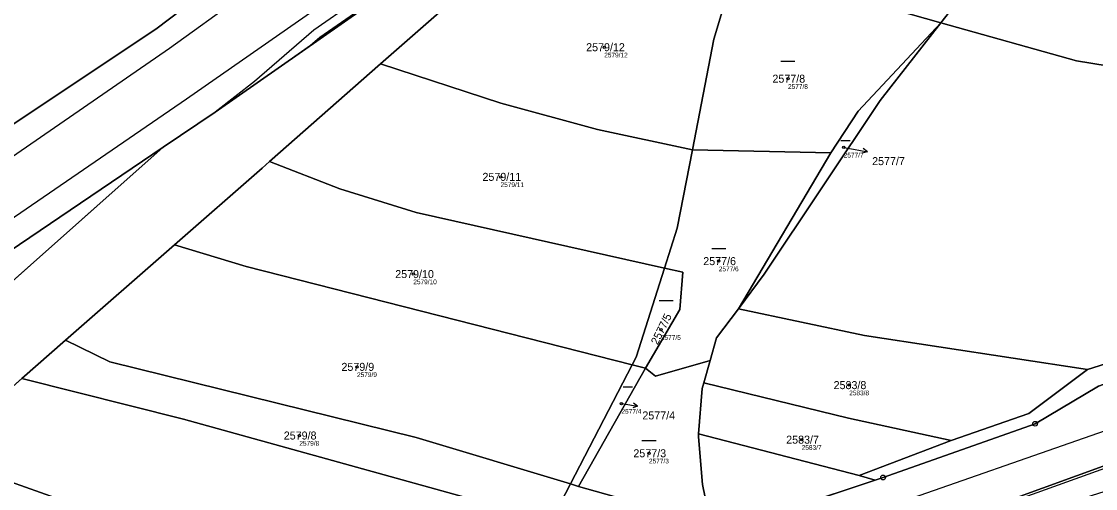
# Model space of a CAD drawing. Extents: x -739214 to -733252, y -1147612 to -1142842.
# Drawn here: x -737617.8 to -737389.7, y -1146232.6 to -1146133.4 of the extents above; entities that cross this region are included whole.
import ezdxf

# ---------------------------------------------------------------- set-up
doc = ezdxf.new("R2010")
doc.units = 0
for name, color, linetype in [('Definiční body', 7, 'Continuous'), ('Hranice parcel', 7, 'Continuous'), ('Parcelní čísla', 7, 'Continuous'), ('Polygon parcely', 7, 'Continuous'), ('Pop  PČ popisy', 7, 'Continuous'), ('Poz předměty', 7, 'Continuous'), ('Vnitřní kresba', 7, 'Continuous'), ('Věcná břemena k části', 7, 'Continuous'), ('Značky bodu BP', 7, 'Continuous'), ('Značky kultur', 7, 'Continuous')]:
    doc.layers.add(name, color=color, linetype=linetype)

msp = doc.modelspace()

# ---------------------------------------------------------------- linework, layer by layer
at = {"layer": 'Definiční body'}
for centre in [(-737494, -1146138.84), (-737454.97, -1146145.53), (-737443.14, -1146160.12), (-737516.02, -1146166.39), (-737469.67, -1146184.3), (-737534.55, -1146187.05), (-737481.96, -1146198.87), (-737546.5, -1146206.77), (-737441.98, -1146210.65), (-737490.34, -1146214.57), (-737558.75, -1146221.36), (-737452.06, -1146222.24), (-737484.5, -1146225.13)]:
    msp.add_circle(centre, 0.25, dxfattribs=at)
at = {"layer": 'Hranice parcel'}
for p, q in [((-737583.98, -1146131.01), (-737588.92, -1146134.82)), ((-737588.92, -1146134.82), (-737646.02, -1146172.85)), ((-737565.07, -1146163.14), (-737541.48, -1146142.38)), ((-737587.65, -1146160.07), (-737576.64, -1146152.64)), ((-737587.65, -1146160.07), (-737629.97, -1146197.69)), ((-737445.89, -1146161.28), (-737475.28, -1146160.67)), ((-737465.51, -1146194.43), (-737445.89, -1146161.28)), ((-737608.41, -1146201.09), (-737585.28, -1146180.84)), ((-737617.72, -1146209.25), (-737608.41, -1146201.09)), ((-737472.83, -1146210.15), (-737471.49, -1146205.4)), ((-737488.04, -1146206.32), (-737501.16, -1146231.64)), ((-737485.21, -1146207.04), (-737499.43, -1146232.16)), ((-737485.21, -1146207.04), (-737488.04, -1146206.32)), ((-737636.08, -1146225.53), (-737617.72, -1146209.25)), ((-737439.86, -1146229.88), (-737473.96, -1146220.99)), ((-737439.86, -1146229.88), (-737420.33, -1146222.39)), ((-737471.02, -1146242.29), (-737436.49, -1146230.84)), ((-737436.49, -1146230.84), (-737439.86, -1146229.88)), ((-737501.16, -1146231.64), (-737505.28, -1146239.59)), ((-737499.43, -1146232.16), (-737501.16, -1146231.64)), ((-737471.46, -1146240.09), (-737499.43, -1146232.16))]:
    msp.add_line(p, q, dxfattribs=at)
for points in [[(-737576.64, -1146152.64), (-737540.24, -1146127.15), (-737502.08, -1146102.02), (-737471.53, -1146080.09)], [(-737422.51, -1146133.65), (-737415.46, -1146124.62), (-737404.01, -1146099.92)], [(-737541.48, -1146142.38), (-737506.92, -1146111.96), (-737505.05, -1146110.27)], [(-737466.37, -1146122.47), (-737470.71, -1146137.16), (-737475.28, -1146160.67)], [(-737422.51, -1146133.65), (-737432.27, -1146130.92), (-737466.37, -1146122.47)], [(-737465.51, -1146194.43), (-737460.02, -1146187.1), (-737435.37, -1146150.13), (-737422.51, -1146133.65)], [(-737422.51, -1146133.65), (-737440.07, -1146152.41), (-737445.89, -1146161.28)], [(-737422.51, -1146133.65), (-737393.69, -1146141.73), (-737357.69, -1146147.58), (-737313.34, -1146153.99)], [(-737475.28, -1146160.67), (-737495.45, -1146156.34), (-737515.94, -1146150.76), (-737541.48, -1146142.38)], [(-737637.2, -1146193.44), (-737633.62, -1146191.15), (-737587.65, -1146160.07)], [(-737475.28, -1146160.67), (-737478.52, -1146177.3), (-737481.2, -1146185.77)], [(-737249.17, -1146161.05), (-737322.82, -1146181.09), (-737345.38, -1146190.82), (-737378.55, -1146203.26), (-737391.38, -1146207.34)], [(-737585.28, -1146180.84), (-737566.66, -1146164.54), (-737565.07, -1146163.14)], [(-737481.2, -1146185.77), (-737533.96, -1146173.98), (-737550.17, -1146168.92), (-737565.07, -1146163.14)], [(-737436.49, -1146230.84), (-737434.79, -1146230.28), (-737402.49, -1146218.85), (-737389.01, -1146210.88), (-737381.42, -1146208.1), (-737314.83, -1146184.82), (-737268.53, -1146170.8), (-737244.54, -1146163.38), (-737242.93, -1146162.84)], [(-737217.23, -1146168.9), (-737221.47, -1146166.74), (-737291.44, -1146193.65), (-737348.15, -1146213.75), (-737387.23, -1146227.6), (-737407.4, -1146234.88), (-737443.72, -1146247.99)], [(-737488.04, -1146206.32), (-737570.07, -1146185.45), (-737585.28, -1146180.84)], [(-737481.2, -1146185.77), (-737487.19, -1146204.69), (-737488.04, -1146206.32)], [(-737485.21, -1146207.04), (-737477.96, -1146194.55), (-737477.32, -1146186.64), (-737481.2, -1146185.77)], [(-737471.49, -1146205.4), (-737470.15, -1146200.62), (-737465.51, -1146194.43)], [(-737391.38, -1146207.34), (-737438.73, -1146200.12), (-737465.51, -1146194.43)], [(-737501.16, -1146231.64), (-737533.92, -1146221.78), (-737599, -1146205.7), (-737608.41, -1146201.09)], [(-737471.49, -1146205.4), (-737483.14, -1146208.72), (-737485.21, -1146207.04)], [(-737420.33, -1146222.39), (-737403.82, -1146216.71), (-737391.38, -1146207.34)], [(-737505.28, -1146239.59), (-737583.38, -1146217.86), (-737617.72, -1146209.25)], [(-737473.96, -1146220.99), (-737473.17, -1146211.35), (-737472.83, -1146210.15)], [(-737420.33, -1146222.39), (-737442.11, -1146217.68), (-737472.83, -1146210.15)], [(-737473.96, -1146220.99), (-737474.01, -1146221.63), (-737473.14, -1146231.79), (-737471.46, -1146240.09)], [(-737521.4, -1146259.39), (-737558.23, -1146250.02), (-737604.16, -1146236.87), (-737636.08, -1146225.53)]]:
    msp.add_lwpolyline(points, dxfattribs=at)
at = {"layer": 'Polygon parcely'}
for points in [[(-737414.84, -1145998.45), (-737420.59, -1146000.2), (-737424.08, -1146003.18), (-737425.74, -1146004.59), (-737428.97, -1146007.34), (-737466.1, -1146038.91), (-737467.04, -1146039.71), (-737468.19, -1146040.69), (-737470.84, -1146042.95), (-737481.1, -1146051.34), (-737518.02, -1146081.52), (-737543.17, -1146099.93), (-737553.97, -1146107.83), (-737583.98, -1146131.01), (-737588.92, -1146134.82), (-737646.02, -1146172.85)], [(-737633.62, -1146191.15), (-737587.65, -1146160.07), (-737576.64, -1146152.64), (-737540.24, -1146127.15), (-737502.08, -1146102.02), (-737471.53, -1146080.09), (-737458.58, -1146070.8), (-737448.68, -1146063.69), (-737421.03, -1146039.75)], [(-737636.08, -1146225.53), (-737617.72, -1146209.25), (-737608.41, -1146201.09), (-737585.28, -1146180.84), (-737566.66, -1146164.54), (-737565.07, -1146163.14), (-737541.48, -1146142.38), (-737506.92, -1146111.96), (-737505.05, -1146110.27), (-737471.53, -1146080.09), (-737502.08, -1146102.02), (-737540.24, -1146127.15), (-737576.64, -1146152.64), (-737587.65, -1146160.07), (-737629.97, -1146197.69)], [(-737091.85, -1146109.98), (-737119.94, -1146118.92), (-737141.87, -1146128.2), (-737181.67, -1146142.32), (-737242.93, -1146162.84), (-737244.54, -1146163.38), (-737268.53, -1146170.8), (-737314.83, -1146184.82), (-737381.42, -1146208.1), (-737389.01, -1146210.88), (-737402.49, -1146218.85), (-737434.79, -1146230.28), (-737436.49, -1146230.84), (-737471.02, -1146242.29), (-737482.62, -1146246.1), (-737493.31, -1146249.6), (-737513.98, -1146256.38), (-737521.4, -1146259.39), (-737534.63, -1146264.76), (-737543.1, -1146268.2), (-737568.28, -1146276.01), (-737569.74, -1146276.46), (-737617.8, -1146292.73)], [(-737443.72, -1146247.99), (-737407.4, -1146234.88), (-737387.23, -1146227.6), (-737348.15, -1146213.75), (-737291.44, -1146193.65), (-737221.47, -1146166.74), (-737217.23, -1146168.9), (-737133.01, -1146141.36), (-737124.99, -1146137.9), (-737105.29, -1146129.81)]]:
    msp.add_lwpolyline(points, dxfattribs=at)
for points in [[(-737466.37, -1146122.47), (-737432.27, -1146130.92), (-737422.51, -1146133.65), (-737415.46, -1146124.62), (-737404.01, -1146099.92), (-737403.34, -1146098.47), (-737402.38, -1146083.27), (-737412.99, -1146081.98), (-737428.32, -1146079.1), (-737433.5, -1146082.9), (-737433.36, -1146096), (-737461.96, -1146107.57)], [(-737357.69, -1146147.58), (-737313.34, -1146153.99), (-737314.3, -1146140.09), (-737309.38, -1146117.93), (-737351.38, -1146111.41), (-737372.61, -1146107.26), (-737404.01, -1146099.92), (-737415.46, -1146124.62), (-737422.51, -1146133.65), (-737393.69, -1146141.73)], [(-737505.05, -1146110.27), (-737506.92, -1146111.96), (-737541.48, -1146142.38), (-737515.94, -1146150.76), (-737495.45, -1146156.34), (-737475.28, -1146160.67), (-737470.71, -1146137.16), (-737466.37, -1146122.47)], [(-737606.33, -1146117.19), (-737617.47, -1146128.33), (-737629.85, -1146139.72), (-737668.91, -1146173.46), (-737658.65, -1146180.46), (-737646.02, -1146172.85), (-737588.92, -1146134.82), (-737583.98, -1146131.01), (-737589, -1146128.83)], [(-737470.71, -1146137.16), (-737475.28, -1146160.67), (-737445.89, -1146161.28), (-737440.07, -1146152.41), (-737422.51, -1146133.65), (-737432.27, -1146130.92), (-737466.37, -1146122.47)], [(-737422.51, -1146133.65), (-737435.37, -1146150.13), (-737460.02, -1146187.1), (-737465.51, -1146194.43), (-737438.73, -1146200.12), (-737391.38, -1146207.34), (-737378.55, -1146203.26), (-737345.38, -1146190.82), (-737322.82, -1146181.09), (-737249.17, -1146161.05), (-737262.6, -1146158.25), (-737293.07, -1146168.1), (-737303.53, -1146166.56), (-737313.34, -1146153.99), (-737357.69, -1146147.58), (-737393.69, -1146141.73)], [(-737440.07, -1146152.41), (-737445.89, -1146161.28), (-737465.51, -1146194.43), (-737460.02, -1146187.1), (-737435.37, -1146150.13), (-737422.51, -1146133.65)], [(-737475.28, -1146160.67), (-737495.45, -1146156.34), (-737515.94, -1146150.76), (-737541.48, -1146142.38), (-737565.07, -1146163.14), (-737550.17, -1146168.92), (-737533.96, -1146173.98), (-737481.2, -1146185.77), (-737478.52, -1146177.3)], [(-737587.65, -1146160.07), (-737633.62, -1146191.15), (-737637.2, -1146193.44), (-737629.97, -1146197.69)], [(-737345.38, -1146190.82), (-737378.55, -1146203.26), (-737391.38, -1146207.34), (-737403.82, -1146216.71), (-737420.33, -1146222.39), (-737439.86, -1146229.88), (-737436.49, -1146230.84), (-737434.79, -1146230.28), (-737402.49, -1146218.85), (-737389.01, -1146210.88), (-737381.42, -1146208.1), (-737314.83, -1146184.82), (-737268.53, -1146170.8), (-737244.54, -1146163.38), (-737242.93, -1146162.84), (-737241.82, -1146159.04), (-737249.17, -1146161.05), (-737322.82, -1146181.09)], [(-737470.15, -1146200.62), (-737465.51, -1146194.43), (-737445.89, -1146161.28), (-737475.28, -1146160.67), (-737478.52, -1146177.3), (-737481.2, -1146185.77), (-737477.32, -1146186.64), (-737477.96, -1146194.55), (-737485.21, -1146207.04), (-737483.14, -1146208.72), (-737471.49, -1146205.4)], [(-737550.17, -1146168.92), (-737565.07, -1146163.14), (-737566.66, -1146164.54), (-737585.28, -1146180.84), (-737570.07, -1146185.45), (-737488.04, -1146206.32), (-737487.19, -1146204.69), (-737481.2, -1146185.77), (-737533.96, -1146173.98)], [(-737283.81, -1146198.38), (-737215, -1146171.82), (-737212.69, -1146171.22), (-737217.23, -1146168.9), (-737221.47, -1146166.74), (-737291.44, -1146193.65), (-737348.15, -1146213.75), (-737387.23, -1146227.6), (-737407.4, -1146234.88), (-737443.72, -1146247.99), (-737439.28, -1146249.42), (-737398.06, -1146236.48), (-737375.58, -1146229.34), (-737336.7, -1146216.96), (-737332.49, -1146215.48)], [(-737570.07, -1146185.45), (-737585.28, -1146180.84), (-737608.41, -1146201.09), (-737599, -1146205.7), (-737533.92, -1146221.78), (-737501.16, -1146231.64), (-737488.04, -1146206.32)], [(-737477.32, -1146186.64), (-737481.2, -1146185.77), (-737487.19, -1146204.69), (-737488.04, -1146206.32), (-737485.21, -1146207.04), (-737477.96, -1146194.55)], [(-737438.73, -1146200.12), (-737465.51, -1146194.43), (-737470.15, -1146200.62), (-737471.49, -1146205.4), (-737472.83, -1146210.15), (-737442.11, -1146217.68), (-737420.33, -1146222.39), (-737403.82, -1146216.71), (-737391.38, -1146207.34)], [(-737501.16, -1146231.64), (-737533.92, -1146221.78), (-737599, -1146205.7), (-737608.41, -1146201.09), (-737617.72, -1146209.25), (-737583.38, -1146217.86), (-737505.28, -1146239.59)], [(-737485.21, -1146207.04), (-737499.43, -1146232.16), (-737471.46, -1146240.09), (-737473.14, -1146231.79), (-737474.01, -1146221.63), (-737473.96, -1146220.99), (-737473.17, -1146211.35), (-737472.83, -1146210.15), (-737471.49, -1146205.4), (-737483.14, -1146208.72)], [(-737488.04, -1146206.32), (-737501.16, -1146231.64), (-737499.43, -1146232.16), (-737485.21, -1146207.04)], [(-737583.38, -1146217.86), (-737617.72, -1146209.25), (-737636.08, -1146225.53), (-737604.16, -1146236.87), (-737558.23, -1146250.02), (-737521.4, -1146259.39), (-737513.98, -1146256.38), (-737512.53, -1146253.58), (-737505.28, -1146239.59)], [(-737439.86, -1146229.88), (-737420.33, -1146222.39), (-737442.11, -1146217.68), (-737472.83, -1146210.15), (-737473.17, -1146211.35), (-737473.96, -1146220.99)], [(-737473.96, -1146220.99), (-737474.01, -1146221.63), (-737473.14, -1146231.79), (-737471.46, -1146240.09), (-737471.02, -1146242.29), (-737436.49, -1146230.84), (-737439.86, -1146229.88)], [(-737534.63, -1146264.76), (-737521.4, -1146259.39), (-737558.23, -1146250.02), (-737604.16, -1146236.87), (-737636.08, -1146225.53), (-737645.28, -1146233.68), (-737608.01, -1146244.84)], [(-737471.02, -1146242.29), (-737471.46, -1146240.09), (-737499.43, -1146232.16), (-737501.16, -1146231.64), (-737505.28, -1146239.59), (-737482.62, -1146246.1)]]:
    msp.add_lwpolyline(points, close=True, dxfattribs=at)
at = {"layer": 'Pop  PČ popisy'}
for p, q in [((-737443.14, -1146160.12), (-737441.06, -1146160.51)), ((-737441.06, -1146160.51), (-737438.11, -1146161.08)), ((-737438.11, -1146161.08), (-737439.19, -1146161.38)), ((-737438.11, -1146161.08), (-737439, -1146160.4)), ((-737490.34, -1146214.57), (-737489.86, -1146214.64)), ((-737489.86, -1146214.64), (-737486.9, -1146215.11)), ((-737486.9, -1146215.11), (-737487.81, -1146214.46)), ((-737486.9, -1146215.11), (-737487.96, -1146215.45))]:
    msp.add_line(p, q, dxfattribs=at)
at = {"layer": 'Poz předměty'}
msp.add_line((-738196.39, -1146502.42), (-736812.26, -1146019.61), dxfattribs=at)
at = {"layer": 'Vnitřní kresba'}
for p, q in [((-737586.29, -1146139.01), (-737549.75, -1146112.58)), ((-737543.92, -1146122.84), (-737582.75, -1146149.87)), ((-737643.18, -1146178.25), (-737586.29, -1146139.01)), ((-737582.75, -1146149.87), (-737637.3, -1146187.3)), ((-737386.78, -1146228.03), (-737470.08, -1146257.83))]:
    msp.add_line(p, q, dxfattribs=at)
at = {"layer": 'Věcná břemena k části'}
msp.add_lwpolyline([(-737547.14, -1146129.26), (-737555.69, -1146135.19), (-737568.3, -1146146.14), (-737576.64, -1146152.64), (-737556.36, -1146138.44), (-737554.37, -1146136.71), (-737546.1, -1146130.96)], dxfattribs=at)
at = {"layer": 'Značky bodu BP'}
for centre, radius in [((-737402.49, -1146218.85), 0.5), ((-737402.49, -1146218.85), 0.0303), ((-737434.79, -1146230.28), 0.5), ((-737434.79, -1146230.28), 0.0303)]:
    msp.add_circle(centre, radius, dxfattribs=at)
at = {"layer": 'Značky kultur'}
for p, q in [((-737456.49, -1146141.78), (-737453.49, -1146141.78)), ((-737443.76, -1146158.69), (-737441.75, -1146158.69)), ((-737471.17, -1146181.6), (-737468.17, -1146181.6)), ((-737482.33, -1146192.65), (-737479.33, -1146192.65)), ((-737490.01, -1146211.04), (-737488, -1146211.04)), ((-737486, -1146222.43), (-737483, -1146222.43))]:
    msp.add_line(p, q, dxfattribs=at)

# ---------------------------------------------------------------- texts
at = {"layer": 'Definiční body'}
for s, p in [('2579/12', (-737494, -1146141)), ('2577/8', (-737454.97, -1146147.69)), ('2577/7', (-737443.14, -1146162.28)), ('2579/11', (-737516.02, -1146168.55)), ('2577/6', (-737469.67, -1146186.46)), ('2579/10', (-737534.55, -1146189.21)), ('2577/5', (-737481.96, -1146201.03)), ('2579/9', (-737546.5, -1146208.93)), ('2583/8', (-737441.98, -1146212.81)), ('2577/4', (-737490.34, -1146216.73)), ('2579/8', (-737558.75, -1146223.52)), ('2583/7', (-737452.06, -1146224.4)), ('2577/3', (-737484.5, -1146227.29))]:
    msp.add_text(s, height=1, dxfattribs=at).set_placement(p)
at = {"layer": 'Parcelní čísla'}
for s, p in [('2579/12', (-737497.84, -1146139.69)), ('2577/8', (-737458.28, -1146146.38)), ('2577/7', (-737437.11, -1146163.9)), ('2579/11', (-737519.86, -1146167.24)), ('2577/6', (-737472.97, -1146185.15)), ('2579/10', (-737538.39, -1146187.9)), ('2579/9', (-737549.81, -1146207.62)), ('2583/8', (-737445.29, -1146211.5)), ('2577/4', (-737485.9, -1146217.94)), ('2579/8', (-737562.06, -1146222.21)), ('2583/7', (-737455.36, -1146223.09)), ('2577/3', (-737487.81, -1146225.98))]:
    msp.add_text(s, height=1.7, dxfattribs=at).set_placement(p)
msp.add_text('2577/5', height=1.7, rotation=64, dxfattribs=at).set_placement((-737482.65, -1146202.21))

doc.saveas('drawing.dxf')
